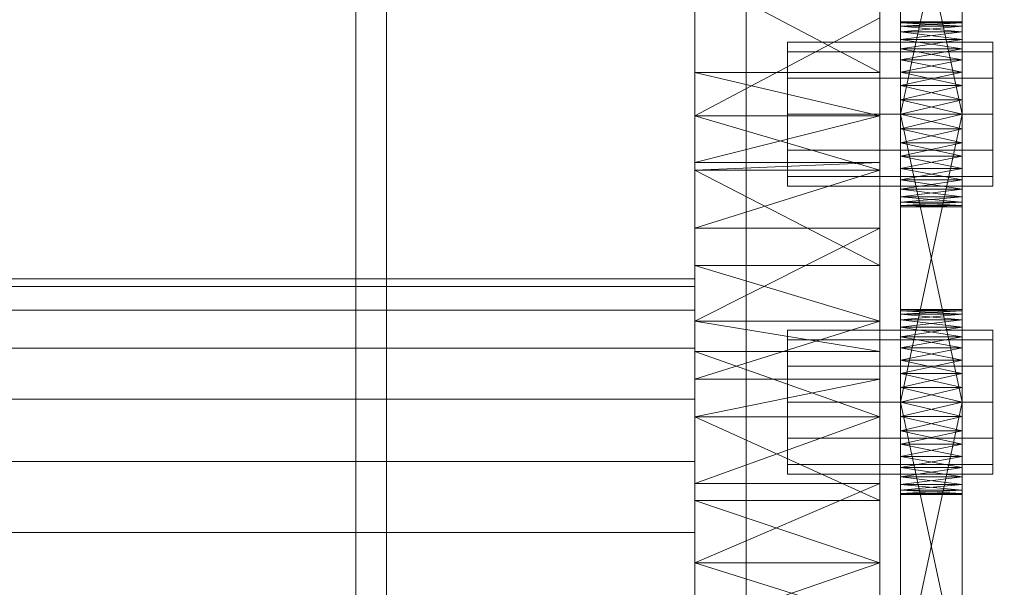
# Model space of a CAD drawing. Header units: millimetres. Extents: x -4738 to 65662, y -68080 to 6847.
# Tile 406 of 656: x 1364 to 1460, y -34064 to -34008. Entities that reach past the tile are written whole.
import ezdxf

# ---------------------------------------------------------------- set-up
doc = ezdxf.new("R2010")
doc.units = ezdxf.units.MM
for name, color, linetype, lineweight in [('COTAS_O', 1, 'Continuous', 0), ('frontal_C03', 7, 'Continuous', 0), ('frontal_secador', 7, 'Continuous', 0)]:
    doc.layers.add(name, color=color, linetype=linetype, lineweight=lineweight)
doc.dimstyles.new('R19_100', dxfattribs={"dimtxt": 250, "dimasz": 150, "dimexe": 150, "dimexo": 80, "dimgap": 100, "dimtad": 1, "dimtih": 1, "dimtoh": 1, "dimdsep": 46, "dimcen": 0.09, "dimadec": 0, "dimazin": 0, "dimtfac": 1, "dimtdec": 4, "dimtofl": 0, "dimtmove": 0, "dimatfit": 3, "dimfxl": 1, "dimtolj": 1, "dimtzin": 0, "dimarcsym": 0})

# ---------------------------------------------------------------- blocks, each defined once
blk = doc.blocks.new('DIM_R31_48')
at = {"layer": 'COTAS_O'}
for p, q in [((-1725, -33700), (-1575, -33655)), ((1725, -33700), (1575, -33655)), ((-1725, -34400), (-1725, -33700)), ((-1725, -33700), (1725, -33700)), ((-1725, -33700), (-1575, -33745)), ((1725, -33700), (1575, -33745)), ((1725, -34400), (1725, -33700))]:
    blk.add_line(p, q, dxfattribs=at)
blk.add_text('3450 O', height=250, dxfattribs=at).set_placement((0, -33600))

msp = doc.modelspace()

# ---------------------------------------------------------------- linework, layer by layer
at = {"layer": 'frontal_C03'}
for p, q in [((1435, -34954.179), (1435, -32259.264)), ((1435, -32263.162), (1435, -34958.077)), ((1435, -35437.51), (1435, -32742.595)), ((1435, -32746.492), (1435, -35441.408))]:
    msp.add_line(p, q, dxfattribs=at)
at = {"layer": 'frontal_secador'}
for p, q in [((1400, -36000), (1400, -33000)), ((1397, -35940), (1397, -33075)), ((1400, -36000), (1400, -33075)), ((1400, -34600), (1400, -33075)), ((1400, -35940), (1400, -33075)), ((1400, -34650), (1400, -33075)), ((1400, -36000), (1400, -33250)), ((1450, -34020.281), (1450, -33981.481)), ((1456, -33981.481), (1456, -34020.281)), ((1450, -33983.136), (1450, -34020.281)), ((1456, -34020.281), (1456, -33983.136)), ((1450, -34020.281), (1450, -33985.414)), ((1456, -33985.414), (1456, -34020.281)), ((1450, -34017.5), (1450, -33988.092)), ((1450, -34020.281), (1450, -33988.092)), ((1456, -33988.092), (1456, -34017.5)), ((1456, -33988.092), (1456, -34020.281)), ((1450, -33989.5), (1450, -34017.5)), ((1456, -34017.5), (1450, -33989.5)), ((1456, -33989.5), (1450, -34017.5)), ((1456, -34017.5), (1456, -33989.5)), ((1430, -34017.639), (1430, -33995.473)), ((1448, -33995.473), (1448, -34017.639)), ((1430, -34000.173), (1430, -34013.428)), ((1448, -34013.428), (1448, -34000.173)), ((1430, -34003.11), (1430, -34013.428)), ((1430, -34003.11), (1430, -34017.639)), ((1430, -34003.11), (1430, -34037.635)), ((1430, -34003.11), (1430, -34085.858)), ((1448, -34013.428), (1448, -34003.11)), ((1448, -34017.639), (1448, -34003.11)), ((1448, -34037.635), (1448, -34003.11)), ((1448, -34085.858), (1448, -34003.11)), ((1430, -34013.428), (1430, -34003.925)), ((1448, -34013.428), (1430, -34003.925)), ((1448, -34003.925), (1448, -34013.428)), ((1430, -34017.639), (1430, -34006.141)), ((1448, -34006.141), (1448, -34017.639)), ((1430, -34008.105), (1430, -34017.639)), ((1448, -34008.105), (1430, -34017.639)), ((1448, -34017.639), (1448, -34008.105)), ((1450, -34008.611), (1450, -34008.5)), ((1456, -34008.611), (1450, -34008.5)), ((1456, -34008.5), (1450, -34008.5)), ((1456, -34008.5), (1450, -34008.611)), ((1450, -34008.611), (1450, -34009.481)), ((1450, -34008.941), (1450, -34008.611)), ((1450, -34008.611), (1450, -34011.136)), ((1456, -34008.941), (1450, -34008.611)), ((1456, -34008.611), (1450, -34008.611)), ((1456, -34008.611), (1450, -34008.941)), ((1450, -34009.481), (1450, -34008.941)), ((1456, -34009.481), (1450, -34008.941)), ((1456, -34008.941), (1450, -34008.941)), ((1456, -34008.941), (1450, -34009.481)), ((1456, -34008.611), (1456, -34008.5)), ((1456, -34009.481), (1456, -34008.611)), ((1456, -34008.611), (1456, -34008.941)), ((1456, -34011.136), (1456, -34008.611)), ((1456, -34008.941), (1456, -34009.481)), ((1450, -34009.481), (1450, -34011.136)), ((1450, -34010.219), (1450, -34009.481)), ((1450, -34013.414), (1450, -34009.481)), ((1450, -34048.281), (1450, -34009.481)), ((1456, -34010.219), (1450, -34009.481)), ((1456, -34009.481), (1450, -34009.481)), ((1456, -34009.481), (1450, -34010.219)), ((1456, -34011.136), (1456, -34009.481)), ((1456, -34009.481), (1456, -34010.219)), ((1456, -34009.481), (1456, -34013.414)), ((1456, -34009.481), (1456, -34048.281)), ((1439, -34011.438), (1439, -34010.5)), ((1459, -34010.5), (1439, -34010.5)), ((1450, -34011.136), (1450, -34010.219)), ((1456, -34011.136), (1450, -34010.219)), ((1456, -34010.219), (1450, -34010.219)), ((1456, -34010.219), (1450, -34011.136)), ((1456, -34010.219), (1456, -34011.136)), ((1459, -34011.438), (1459, -34010.5)), ((1439, -34014), (1439, -34011.438)), ((1459, -34011.438), (1439, -34011.438)), ((1450, -34011.136), (1450, -34013.414)), ((1450, -34012.21), (1450, -34011.136)), ((1450, -34011.136), (1450, -34016.092)), ((1450, -34011.136), (1450, -34048.281)), ((1456, -34012.21), (1450, -34011.136)), ((1456, -34011.136), (1450, -34011.136)), ((1456, -34011.136), (1450, -34012.21)), ((1456, -34013.414), (1456, -34011.136)), ((1456, -34011.136), (1456, -34012.21)), ((1456, -34016.092), (1456, -34011.136)), ((1456, -34048.281), (1456, -34011.136)), ((1459, -34014), (1459, -34011.438)), ((1450, -34013.414), (1450, -34012.21)), ((1456, -34013.414), (1450, -34012.21)), ((1456, -34012.21), (1450, -34012.21)), ((1456, -34012.21), (1450, -34013.414)), ((1456, -34012.21), (1456, -34013.414)), ((1430, -34017.639), (1430, -34013.428)), ((1448, -34017.639), (1430, -34013.428)), ((1448, -34013.428), (1430, -34013.428)), ((1448, -34013.428), (1448, -34017.639)), ((1450, -34013.414), (1450, -34016.092)), ((1450, -34014.719), (1450, -34013.414)), ((1450, -34048.281), (1450, -34013.414)), ((1456, -34014.719), (1450, -34013.414)), ((1456, -34013.414), (1450, -34013.414)), ((1456, -34013.414), (1450, -34014.719)), ((1456, -34016.092), (1456, -34013.414)), ((1456, -34013.414), (1456, -34014.719)), ((1456, -34013.414), (1456, -34048.281)), ((1439, -34017.5), (1439, -34014)), ((1459, -34014), (1439, -34014)), ((1450, -34016.092), (1450, -34014.719)), ((1456, -34016.092), (1450, -34014.719)), ((1456, -34014.719), (1450, -34014.719)), ((1456, -34014.719), (1450, -34016.092)), ((1456, -34014.719), (1456, -34016.092)), ((1459, -34017.5), (1459, -34014)), ((1450, -34045.5), (1450, -34016.092)), ((1450, -34016.092), (1450, -34017.5)), ((1450, -34048.281), (1450, -34016.092)), ((1456, -34017.5), (1450, -34016.092)), ((1456, -34016.092), (1450, -34016.092)), ((1456, -34016.092), (1450, -34017.5)), ((1456, -34016.092), (1456, -34045.5)), ((1456, -34017.5), (1456, -34016.092)), ((1456, -34016.092), (1456, -34048.281)), ((1430, -34017.639), (1430, -34032.223)), ((1430, -34017.639), (1430, -34037.635)), ((1430, -34017.639), (1430, -34022.194)), ((1430, -34061.142), (1430, -34017.639)), ((1430, -34109.365), (1430, -34017.639)), ((1430, -34017.639), (1430, -34085.858)), ((1430, -34151.527), (1430, -34017.639)), ((1448, -34017.647), (1430, -34017.639)), ((1448, -34017.639), (1430, -34017.639)), ((1448, -34017.639), (1430, -34022.194)), ((1430, -34017.647), (1430, -34032.223)), ((1430, -34022.95), (1430, -34017.647)), ((1448, -34022.95), (1430, -34017.647)), ((1448, -34017.647), (1430, -34017.647)), ((1439, -34017.5), (1439, -34021)), ((1439, -34017.5), (1459, -34017.5)), ((1448, -34032.223), (1448, -34017.639)), ((1448, -34037.635), (1448, -34017.639)), ((1448, -34022.194), (1448, -34017.639)), ((1448, -34017.639), (1448, -34061.142)), ((1448, -34017.639), (1448, -34109.365)), ((1448, -34085.858), (1448, -34017.639)), ((1448, -34017.639), (1448, -34151.527)), ((1448, -34032.223), (1448, -34017.647)), ((1448, -34017.647), (1448, -34022.95)), ((1450, -34017.5), (1450, -34045.5)), ((1456, -34045.5), (1450, -34017.5)), ((1456, -34017.5), (1450, -34017.5)), ((1456, -34017.5), (1450, -34045.5)), ((1450, -34020.281), (1450, -34017.5)), ((1450, -34017.5), (1450, -34018.908)), ((1456, -34017.5), (1450, -34018.908)), ((1456, -34018.908), (1450, -34017.5)), ((1456, -34045.5), (1456, -34017.5)), ((1456, -34017.5), (1456, -34020.281)), ((1456, -34018.908), (1456, -34017.5)), ((1459, -34021), (1459, -34017.5)), ((1450, -34018.908), (1450, -34020.281)), ((1456, -34018.908), (1450, -34018.908)), ((1456, -34018.908), (1450, -34020.281)), ((1456, -34020.281), (1450, -34018.908)), ((1456, -34020.281), (1456, -34018.908)), ((1450, -34022.79), (1450, -34020.281)), ((1450, -34020.281), (1450, -34021.586)), ((1450, -34024.781), (1450, -34020.281)), ((1450, -34026.5), (1450, -34020.281)), ((1456, -34020.281), (1450, -34020.281)), ((1456, -34020.281), (1450, -34021.586)), ((1456, -34021.586), (1450, -34020.281)), ((1456, -34020.281), (1456, -34022.79)), ((1456, -34021.586), (1456, -34020.281)), ((1456, -34020.281), (1456, -34024.781)), ((1456, -34020.281), (1456, -34026.5)), ((1439, -34021), (1439, -34023.562)), ((1459, -34021), (1439, -34021)), ((1459, -34021), (1459, -34023.562)), ((1430, -34028.565), (1430, -34022.194)), ((1430, -34022.194), (1430, -34022.95)), ((1430, -34037.635), (1430, -34022.194)), ((1448, -34022.194), (1430, -34022.194)), ((1448, -34022.194), (1430, -34022.95)), ((1448, -34022.194), (1448, -34028.565)), ((1448, -34022.95), (1448, -34022.194)), ((1448, -34022.194), (1448, -34037.635)), ((1450, -34021.586), (1450, -34022.79)), ((1456, -34021.586), (1450, -34021.586)), ((1456, -34021.586), (1450, -34022.79)), ((1456, -34022.79), (1450, -34021.586)), ((1456, -34022.79), (1456, -34021.586)), ((1430, -34032.223), (1430, -34022.95)), ((1430, -34022.95), (1430, -34028.565)), ((1448, -34032.223), (1430, -34022.95)), ((1448, -34022.95), (1430, -34022.95)), ((1448, -34022.95), (1430, -34028.565)), ((1448, -34022.95), (1448, -34032.223)), ((1448, -34028.565), (1448, -34022.95)), ((1450, -34024.781), (1450, -34022.79)), ((1450, -34022.79), (1450, -34023.864)), ((1456, -34022.79), (1450, -34022.79)), ((1456, -34022.79), (1450, -34023.864)), ((1456, -34023.864), (1450, -34022.79)), ((1456, -34022.79), (1456, -34024.781)), ((1456, -34023.864), (1456, -34022.79)), ((1439, -34023.562), (1439, -34024.5)), ((1459, -34023.562), (1439, -34023.562)), ((1450, -34023.864), (1450, -34024.781)), ((1456, -34023.864), (1450, -34023.864)), ((1456, -34023.864), (1450, -34024.781)), ((1456, -34024.781), (1450, -34023.864)), ((1456, -34024.781), (1456, -34023.864)), ((1459, -34023.562), (1459, -34024.5)), ((1459, -34024.5), (1439, -34024.5)), ((1450, -34026.059), (1450, -34024.781)), ((1450, -34024.781), (1450, -34025.519)), ((1450, -34026.5), (1450, -34024.781)), ((1456, -34024.781), (1450, -34024.781)), ((1456, -34024.781), (1450, -34025.519)), ((1456, -34025.519), (1450, -34024.781)), ((1456, -34024.781), (1456, -34026.059)), ((1456, -34025.519), (1456, -34024.781)), ((1456, -34024.781), (1456, -34026.5)), ((1450, -34025.519), (1450, -34026.059)), ((1456, -34025.519), (1450, -34025.519)), ((1456, -34025.519), (1450, -34026.059)), ((1456, -34026.059), (1450, -34025.519)), ((1450, -34026.5), (1450, -34026.059)), ((1450, -34026.059), (1450, -34026.389)), ((1456, -34026.059), (1450, -34026.059)), ((1456, -34026.059), (1450, -34026.389)), ((1456, -34026.389), (1450, -34026.059)), ((1456, -34026.059), (1456, -34025.519)), ((1456, -34026.059), (1456, -34026.5)), ((1456, -34026.389), (1456, -34026.059)), ((1450, -34026.389), (1450, -34026.5)), ((1456, -34026.389), (1450, -34026.389)), ((1456, -34026.389), (1450, -34026.5)), ((1456, -34026.5), (1450, -34026.389)), ((1456, -34026.5), (1450, -34026.5)), ((1456, -34026.5), (1456, -34026.389)), ((1430, -34028.565), (1430, -34037.635)), ((1448, -34028.565), (1430, -34028.565)), ((1448, -34028.565), (1430, -34037.635)), ((1448, -34037.635), (1448, -34028.565)), ((1430, -34037.635), (1430, -34032.223)), ((1448, -34037.635), (1430, -34032.223)), ((1448, -34032.223), (1430, -34032.223)), ((1448, -34032.223), (1448, -34037.635)), ((1430, -34033.5), (1325, -34033.5)), ((1430, -34034.269), (1430, -34033.5)), ((1430, -34034.269), (1325, -34034.269)), ((1430, -34036.545), (1430, -34034.269)), ((1430, -34036.545), (1325, -34036.545)), ((1430, -34040.241), (1430, -34036.545)), ((1450, -34036.611), (1450, -34036.5)), ((1456, -34036.611), (1450, -34036.5)), ((1456, -34036.5), (1450, -34036.5)), ((1456, -34036.5), (1450, -34036.611)), ((1450, -34036.611), (1450, -34037.481)), ((1450, -34036.941), (1450, -34036.611)), ((1450, -34036.611), (1450, -34039.136)), ((1456, -34036.941), (1450, -34036.611)), ((1456, -34036.611), (1450, -34036.611)), ((1456, -34036.611), (1450, -34036.941)), ((1456, -34036.611), (1456, -34036.5)), ((1456, -34037.481), (1456, -34036.611)), ((1456, -34036.611), (1456, -34036.941)), ((1456, -34039.136), (1456, -34036.611)), ((1430, -34037.635), (1430, -34055.058)), ((1430, -34040.589), (1430, -34037.635)), ((1430, -34037.635), (1430, -34061.142)), ((1430, -34037.635), (1430, -34043.268)), ((1430, -34037.635), (1430, -34085.858)), ((1448, -34040.589), (1430, -34037.635)), ((1448, -34037.635), (1430, -34037.635)), ((1448, -34037.635), (1430, -34043.268)), ((1448, -34055.058), (1448, -34037.635)), ((1448, -34037.635), (1448, -34040.589)), ((1448, -34061.142), (1448, -34037.635)), ((1448, -34043.268), (1448, -34037.635)), ((1448, -34085.858), (1448, -34037.635)), ((1450, -34037.481), (1450, -34036.941)), ((1456, -34037.481), (1450, -34036.941)), ((1456, -34036.941), (1450, -34036.941)), ((1456, -34036.941), (1450, -34037.481)), ((1450, -34037.481), (1450, -34039.136)), ((1450, -34038.219), (1450, -34037.481)), ((1450, -34041.414), (1450, -34037.481)), ((1450, -34076.281), (1450, -34037.481)), ((1456, -34038.219), (1450, -34037.481)), ((1456, -34037.481), (1450, -34037.481)), ((1456, -34037.481), (1450, -34038.219)), ((1456, -34036.941), (1456, -34037.481)), ((1456, -34039.136), (1456, -34037.481)), ((1456, -34037.481), (1456, -34038.219)), ((1456, -34037.481), (1456, -34041.414)), ((1456, -34037.481), (1456, -34076.281)), ((1439, -34039.438), (1439, -34038.5)), ((1459, -34038.5), (1439, -34038.5)), ((1450, -34039.136), (1450, -34038.219)), ((1456, -34039.136), (1450, -34038.219)), ((1456, -34038.219), (1450, -34038.219)), ((1456, -34038.219), (1450, -34039.136)), ((1456, -34038.219), (1456, -34039.136)), ((1459, -34039.438), (1459, -34038.5)), ((1439, -34042), (1439, -34039.438)), ((1459, -34039.438), (1439, -34039.438)), ((1450, -34039.136), (1450, -34041.414)), ((1450, -34040.21), (1450, -34039.136)), ((1450, -34039.136), (1450, -34044.092)), ((1450, -34039.136), (1450, -34076.281)), ((1456, -34040.21), (1450, -34039.136)), ((1456, -34039.136), (1450, -34039.136)), ((1456, -34039.136), (1450, -34040.21)), ((1456, -34041.414), (1456, -34039.136)), ((1456, -34039.136), (1456, -34040.21)), ((1456, -34044.092), (1456, -34039.136)), ((1456, -34076.281), (1456, -34039.136)), ((1459, -34042), (1459, -34039.438)), ((1430, -34040.241), (1325, -34040.241)), ((1430, -34045.216), (1430, -34040.241)), ((1430, -34040.589), (1430, -34055.058)), ((1430, -34046.925), (1430, -34040.589)), ((1448, -34046.925), (1430, -34040.589)), ((1448, -34040.589), (1430, -34040.589)), ((1448, -34055.058), (1448, -34040.589)), ((1448, -34040.589), (1448, -34046.925)), ((1450, -34041.414), (1450, -34040.21)), ((1456, -34041.414), (1450, -34040.21)), ((1456, -34040.21), (1450, -34040.21)), ((1456, -34040.21), (1450, -34041.414)), ((1456, -34040.21), (1456, -34041.414)), ((1450, -34041.414), (1450, -34044.092)), ((1450, -34042.719), (1450, -34041.414)), ((1450, -34076.281), (1450, -34041.414)), ((1456, -34042.719), (1450, -34041.414)), ((1456, -34041.414), (1450, -34041.414)), ((1456, -34041.414), (1450, -34042.719)), ((1456, -34044.092), (1456, -34041.414)), ((1456, -34041.414), (1456, -34042.719)), ((1456, -34041.414), (1456, -34076.281)), ((1439, -34045.5), (1439, -34042)), ((1459, -34042), (1439, -34042)), ((1459, -34045.5), (1459, -34042)), ((1430, -34053.424), (1430, -34043.268)), ((1430, -34043.268), (1430, -34046.925)), ((1430, -34061.142), (1430, -34043.268)), ((1448, -34043.268), (1430, -34043.268)), ((1448, -34043.268), (1430, -34046.925)), ((1448, -34043.268), (1448, -34053.424)), ((1448, -34046.925), (1448, -34043.268)), ((1448, -34043.268), (1448, -34061.142)), ((1450, -34044.092), (1450, -34042.719)), ((1456, -34044.092), (1450, -34042.719)), ((1456, -34042.719), (1450, -34042.719)), ((1456, -34042.719), (1450, -34044.092)), ((1456, -34042.719), (1456, -34044.092)), ((1450, -34073.5), (1450, -34044.092)), ((1450, -34044.092), (1450, -34045.5)), ((1450, -34076.281), (1450, -34044.092)), ((1456, -34045.5), (1450, -34044.092)), ((1456, -34044.092), (1450, -34044.092)), ((1456, -34044.092), (1450, -34045.5)), ((1456, -34044.092), (1456, -34073.5)), ((1456, -34045.5), (1456, -34044.092)), ((1456, -34044.092), (1456, -34076.281)), ((1430, -34045.216), (1325, -34045.216)), ((1430, -34051.277), (1430, -34045.216)), ((1439, -34045.5), (1439, -34049)), ((1439, -34045.5), (1459, -34045.5)), ((1450, -34045.5), (1450, -34073.5)), ((1456, -34073.5), (1450, -34045.5)), ((1456, -34045.5), (1450, -34045.5)), ((1456, -34045.5), (1450, -34073.5)), ((1450, -34048.281), (1450, -34045.5)), ((1450, -34045.5), (1450, -34046.908)), ((1456, -34045.5), (1450, -34046.908)), ((1456, -34046.908), (1450, -34045.5)), ((1456, -34073.5), (1456, -34045.5)), ((1456, -34045.5), (1456, -34048.281)), ((1456, -34046.908), (1456, -34045.5)), ((1459, -34049), (1459, -34045.5)), ((1430, -34055.058), (1430, -34046.925)), ((1430, -34046.925), (1430, -34053.424)), ((1448, -34055.058), (1430, -34046.925)), ((1448, -34046.925), (1430, -34046.925)), ((1448, -34046.925), (1430, -34053.424)), ((1448, -34046.925), (1448, -34055.058)), ((1448, -34053.424), (1448, -34046.925)), ((1450, -34046.908), (1450, -34048.281)), ((1456, -34046.908), (1450, -34046.908)), ((1456, -34046.908), (1450, -34048.281)), ((1456, -34048.281), (1450, -34046.908)), ((1456, -34048.281), (1456, -34046.908)), ((1450, -34050.79), (1450, -34048.281)), ((1450, -34048.281), (1450, -34049.586)), ((1450, -34052.781), (1450, -34048.281)), ((1450, -34054.5), (1450, -34048.281)), ((1456, -34048.281), (1450, -34048.281)), ((1456, -34048.281), (1450, -34049.586)), ((1456, -34049.586), (1450, -34048.281)), ((1456, -34048.281), (1456, -34050.79)), ((1456, -34049.586), (1456, -34048.281)), ((1456, -34048.281), (1456, -34052.781)), ((1456, -34048.281), (1456, -34054.5)), ((1439, -34049), (1439, -34051.562)), ((1459, -34049), (1439, -34049)), ((1459, -34049), (1459, -34051.562)), ((1450, -34049.586), (1450, -34050.79)), ((1456, -34049.586), (1450, -34049.586)), ((1456, -34049.586), (1450, -34050.79)), ((1456, -34050.79), (1450, -34049.586)), ((1456, -34050.79), (1456, -34049.586)), ((1450, -34052.781), (1450, -34050.79)), ((1450, -34050.79), (1450, -34051.864)), ((1456, -34050.79), (1450, -34050.79)), ((1456, -34050.79), (1450, -34051.864)), ((1456, -34051.864), (1450, -34050.79)), ((1456, -34050.79), (1456, -34052.781)), ((1456, -34051.864), (1456, -34050.79)), ((1430, -34051.277), (1325, -34051.277)), ((1430, -34058.193), (1430, -34051.277)), ((1439, -34051.562), (1439, -34052.5)), ((1459, -34051.562), (1439, -34051.562)), ((1450, -34051.864), (1450, -34052.781)), ((1456, -34051.864), (1450, -34051.864)), ((1456, -34051.864), (1450, -34052.781)), ((1456, -34052.781), (1450, -34051.864)), ((1456, -34052.781), (1456, -34051.864)), ((1459, -34051.562), (1459, -34052.5)), ((1459, -34052.5), (1439, -34052.5)), ((1450, -34054.059), (1450, -34052.781)), ((1450, -34052.781), (1450, -34053.519)), ((1450, -34054.5), (1450, -34052.781)), ((1456, -34052.781), (1450, -34052.781)), ((1456, -34052.781), (1450, -34053.519)), ((1456, -34053.519), (1450, -34052.781)), ((1456, -34052.781), (1456, -34054.059)), ((1456, -34053.519), (1456, -34052.781)), ((1456, -34052.781), (1456, -34054.5)), ((1430, -34053.424), (1430, -34061.142)), ((1448, -34053.424), (1430, -34053.424)), ((1448, -34053.424), (1430, -34061.142)), ((1448, -34061.142), (1448, -34053.424)), ((1450, -34053.519), (1450, -34054.059)), ((1456, -34053.519), (1450, -34053.519)), ((1456, -34053.519), (1450, -34054.059)), ((1456, -34054.059), (1450, -34053.519)), ((1450, -34054.5), (1450, -34054.059)), ((1450, -34054.059), (1450, -34054.389)), ((1456, -34054.059), (1450, -34054.059)), ((1456, -34054.059), (1450, -34054.389)), ((1456, -34054.389), (1450, -34054.059)), ((1456, -34054.059), (1456, -34053.519)), ((1456, -34054.059), (1456, -34054.5)), ((1456, -34054.389), (1456, -34054.059)), ((1430, -34061.142), (1430, -34055.058)), ((1448, -34061.142), (1430, -34055.058)), ((1448, -34055.058), (1430, -34055.058)), ((1448, -34055.058), (1448, -34061.142)), ((1450, -34054.389), (1450, -34054.5)), ((1456, -34054.389), (1450, -34054.389)), ((1456, -34054.389), (1450, -34054.5)), ((1456, -34054.5), (1450, -34054.389)), ((1456, -34054.5), (1450, -34054.5)), ((1456, -34054.5), (1456, -34054.389)), ((1430, -34058.193), (1325, -34058.193)), ((1430, -34065.696), (1430, -34058.193)), ((1430, -34061.142), (1430, -34079.698)), ((1430, -34066.753), (1430, -34061.142)), ((1430, -34061.142), (1430, -34085.858)), ((1430, -34061.142), (1430, -34067.302)), ((1430, -34109.365), (1430, -34061.142)), ((1448, -34066.753), (1430, -34061.142)), ((1448, -34061.142), (1430, -34061.142)), ((1448, -34061.142), (1430, -34067.302)), ((1448, -34079.698), (1448, -34061.142)), ((1448, -34061.142), (1448, -34066.753)), ((1448, -34085.858), (1448, -34061.142)), ((1448, -34067.302), (1448, -34061.142)), ((1448, -34061.142), (1448, -34109.365))]:
    msp.add_line(p, q, dxfattribs=at)

# ---------------------------------------------------------------- dimensions: what is measured, and where the dimension line sits
at = {"layer": 'COTAS_O'}
dim = msp.add_aligned_dim(p1=(-1725, -34400), p2=(1725, -34400), distance=700, text='<> O', dimstyle='R19_100', dxfattribs=at)
dim.commit()
dim.dimension.update_dxf_attribs({"geometry": 'DIM_R31_48', "text_midpoint": (0, -33700)})

doc.saveas('drawing.dxf')
